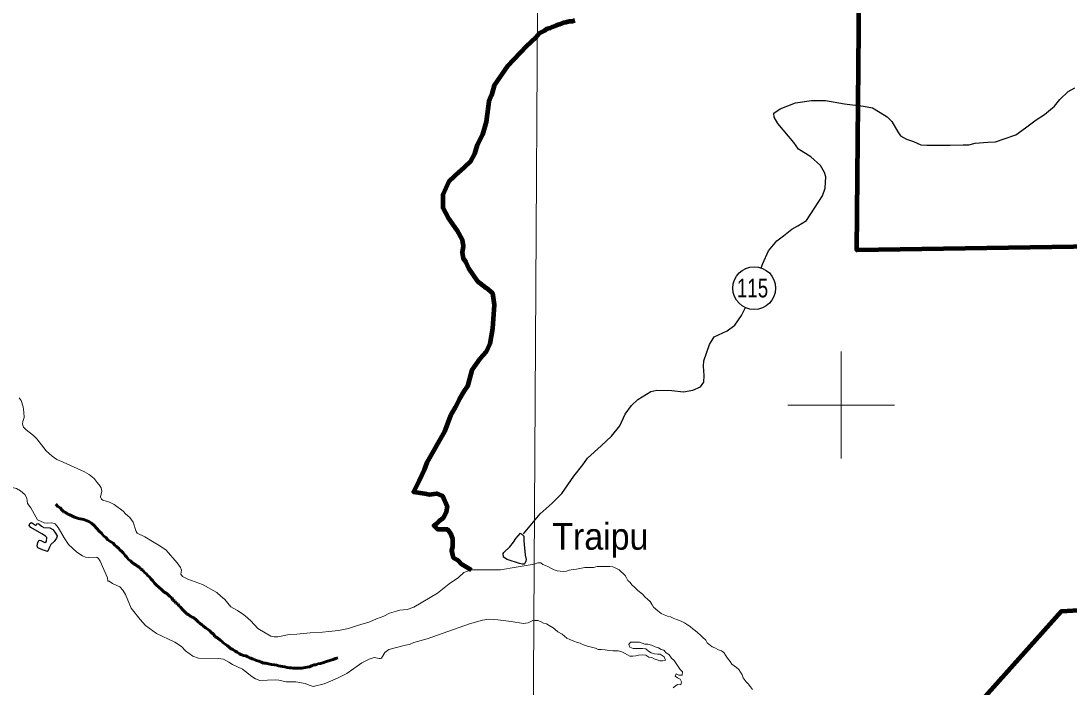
# Model space of a CAD drawing. Extents: x 553962 to 842807, y 8883888 to 9032388.
# Drawn here: x 709644 to 729266, y 8894722 to 8907189 of the extents above; entities that cross this region are included whole.
import ezdxf
from ezdxf.enums import TextEntityAlignment as Align

# ---------------------------------------------------------------- set-up
doc = ezdxf.new("R2010")
doc.units = 0
doc.header["$LTSCALE"] = 20
doc.linetypes.add('LONG_DASH_SHORT_DASH', pattern=[9.9, 6, -1.2, 1.5, -1.2])
for name, color, linetype, lineweight in [('1', 7, 'Continuous', 13), ('12', 7, 'Continuous', 25), ('2', 7, 'Continuous', 13), ('21', 7, 'Continuous', 25), ('24', 7, 'Continuous', 25), ('25', 7, 'Continuous', 13), ('48', 7, 'Continuous', 25), ('53', 7, 'Continuous', 106), ('7', 7, 'LONG_DASH_SHORT_DASH', 60), ('9', 7, 'Continuous', 90)]:
    doc.layers.add(name, color=color, linetype=linetype, lineweight=lineweight)
doc.layers.add('41', color=7, linetype='Continuous')

msp = doc.modelspace()

# ---------------------------------------------------------------- linework, layer by layer
at = {"layer": '1'}
msp.add_lwpolyline([(719978.92, 9023574.47), (719561.64, 8949232.17), (719215.63, 8890710.6)], dxfattribs=at)
at = {"layer": '12'}
for points in [[(727039.6, 8904864.23), (727284.14, 8904868.87), (727391.12, 8904868.67), (727508.4, 8904899.02), (727747.91, 8904918.96), (727890.59, 8904928.88), (728048.72, 8904984.63), (728268.04, 8905055.54), (728451.92, 8905187.65), (728651.16, 8905340.11), (728809.44, 8905436.6), (728993.41, 8905594.18), (729095.75, 8905716.25), (729249.14, 8905868.79), (729371.65, 8905934.79)], [(723502.85, 8902567.02), (723531.64, 8902649.65), (723639.48, 8902883.78), (723793, 8903071.98), (723920.72, 8903168.53), (724079.09, 8903290.5), (724191.41, 8903356.52), (724349.69, 8903453.01), (724651.96, 8903916.02), (724698.33, 8904058.57), (724714.4, 8904272.49), (724689.23, 8904354.05), (724613.28, 8904481.54), (724430.49, 8904644.88), (724201.77, 8904787.94), (724110.54, 8904915.46), (723811.29, 8905272.6), (723745.49, 8905389.88), (723740.66, 8905461.21), (723858.13, 8905542.5), (724143.84, 8905659.14), (724444.56, 8905699.34), (724704.37, 8905698.86), (725060.74, 8905637.07), (725417.19, 8905595.67), (725585.19, 8905564.79), (725732.61, 8905477.92), (725859.67, 8905396.18), (725945.93, 8905304.33), (726062.41, 8905115.63), (726113.07, 8905039.13), (726219.83, 8904977.8), (726352.11, 8904931.71), (726489.43, 8904870.33), (726601.49, 8904865.03), (727039.6, 8904864.23)], [(719051.7, 8897586.93), (719362.52, 8897965.66), (719587.4, 8898163.91), (719771.45, 8898341.87), (719996.8, 8898667.47), (720160.6, 8898881.12), (720247.66, 8899003.22), (720508.33, 8899237.07), (720697.49, 8899420.11), (720856.11, 8899608.3), (720953.71, 8899827.17), (721076.57, 8899989.95), (721194.15, 8900101.81), (721434.15, 8900254.19), (721551.41, 8900279.44), (721826.48, 8900273.84), (722050.54, 8900247.96), (722223.86, 8900278.21), (722366.72, 8900339.07), (722428.17, 8900425.56), (722433.74, 8900552.9), (722424.18, 8900726.12), (722429.65, 8900827.99), (722532.66, 8901133.45), (722624.89, 8901275.91), (722864.73, 8901387.54), (723007.76, 8901494.25), (723130.7, 8901677.42), (723197.38, 8901799.55), (723209.27, 8901823.13)]]:
    msp.add_lwpolyline(points, dxfattribs=at)
at = {"layer": '2'}
for p, q in [((725000, 8899000), (725000, 8901000)), ((724000, 8900000), (726000, 8900000))]:
    msp.add_line(p, q, dxfattribs=at)
at = {"layer": '21'}
for points in [[(710322.99, 8897547.38), (710310.62, 8897510.9), (710262.68, 8897448.51), (710205.4, 8897388.06), (710179.6, 8897340.92), (710149.36, 8897265.07), (710140.75, 8897256.88), (710043.89, 8897288.4), (709961.71, 8897329.13), (709947.56, 8897363.13), (709961.58, 8897429.18), (709984.15, 8897470.01), (709989.58, 8897472.63), (710012.66, 8897467.47), (710090.3, 8897425.2), (710122.37, 8897447.59), (710126.04, 8897519.76), (710103.29, 8897545.32), (710035.62, 8897588.83), (709826.13, 8897706.36), (709795.63, 8897744.03), (709810.83, 8897781.54), (709838.02, 8897800.11), (709914.86, 8897754.56), (709934.25, 8897760.9), (709942.32, 8897776.21), (709957.08, 8897785.64), (709980.8, 8897774.54), (710029.26, 8897733.75), (710071.96, 8897710.65), (710184.3, 8897701.47), (710239.18, 8897671.81), (710278.24, 8897623.45), (710321.98, 8897552.16)], [(718993.08, 8897599.87), (719057.39, 8897544.64), (719055.91, 8897461.4), (719085.3, 8897192.46), (719103.08, 8897108.85), (719098.13, 8897076.07), (719079.39, 8897033.03), (719065.53, 8897019.96), (719028.21, 8897020.11), (718974.66, 8897034.14), (718746.17, 8897111.69), (718679.66, 8897153.11), (718671.61, 8897221.16), (718685.02, 8897240.12), (718799.25, 8897348.25), (718862.43, 8897430.91), (718906.63, 8897502.91)]]:
    msp.add_lwpolyline(points, close=True, dxfattribs=at)
at = {"layer": '24', "lineweight": 53}
for points in [[(720016.44, 8907196.75), (719965.47, 8907181.79), (719909.49, 8907177.06), (719843.27, 8907162.2), (719792.34, 8907152.34), (719720.92, 8907122.23), (719664.87, 8907107.31), (719603.63, 8907077.14), (719552.63, 8907057.09), (719496.58, 8907042.17), (719445.44, 8907001.75), (719343.37, 8906951.46), (719283.59, 8906877)], [(719283.59, 8906877), (719100.83, 8906710.97), (718751.9, 8906345.64), (718502.68, 8905980.31), (718452.85, 8905797.67), (718403.02, 8905681.41), (718353.14, 8905299.49), (718286.67, 8905067.01), (718187.01, 8904867.77), (718137.17, 8904701.71), (718054.09, 8904552.25), (717859.89, 8904374.35), (717854.7, 8904369.6)], [(717854.7, 8904369.6), (717655.32, 8904186.95), (717539.03, 8903937.85), (717539.03, 8903688.77), (717638.74, 8903506.13), (717804.87, 8903273.64), (717904.58, 8903091), (717921.16, 8902974.74), (717904.58, 8902858.51), (717921.16, 8902742.26), (717971.05, 8902675.87), (718020.88, 8902559.61), (718187.01, 8902327.13), (718353.18, 8902194.28), (718469.48, 8902094.68), (718502.68, 8901878.79), (718469.48, 8901430.44), (718419.6, 8901148.16), (718353.18, 8900998.69), (718236.84, 8900865.88), (718087.34, 8900649.99), (718004.25, 8900351.08), (717937.79, 8900251.48), (717854.7, 8900118.63), (717771.66, 8899952.57), (717688.58, 8899803.1), (717572.28, 8899504.23), (717239.98, 8898923.04), (717190.14, 8898790.2), (717090.43, 8898574.31), (716990.76, 8898375.07), (717206.77, 8898341.86), (717289.81, 8898325.23), (717422.73, 8898341.86), (717539.03, 8898292.02), (717622.11, 8898109.37), (717605.49, 8897993.12), (717539.03, 8897876.89), (717472.57, 8897827.09), (717422.73, 8897777.26), (717372.9, 8897744.05), (717439.36, 8897677.62), (717622.11, 8897677.62), (717688.58, 8897594.61), (717721.78, 8897494.97), (717721.78, 8897395.34), (717721.78, 8897345.54), (717705.2, 8897279.11), (717721.78, 8897196.07), (717738.41, 8897146.27), (717821.5, 8897096.43), (717887.96, 8897030.01), (718070.71, 8896913.79)]]:
    msp.add_lwpolyline(points, dxfattribs=at)
at = {"layer": '25'}
for points in [[(709610.72, 8900136.52), (709649.53, 8900085.75), (709687.83, 8899966.56), (709696.93, 8899867.41)], [(709696.93, 8899867.41), (709706.03, 8899768.26), (709680.01, 8899695.01), (709673.61, 8899642.51), (709691.49, 8899588.04), (709738.75, 8899535.95), (709875.62, 8899429.53), (709875.62, 8899429.53), (709939.75, 8899367.7), (710112.89, 8899145.03), (710229.88, 8899043.22), (710316.3, 8898983.03), (710434.46, 8898930.05)], [(709950.16, 8897853.78), (709826.53, 8898078.67), (709764.95, 8898154.28), (709755.55, 8898257.54), (709714.42, 8898328.76), (709634.62, 8898396.46), (709559.77, 8898439.43), (709395.04, 8898473.4), (709333.83, 8898506.79), (709214.94, 8898614.31), (709070.84, 8898765.47), (708925.04, 8898892.47), (708884.81, 8898960.16)], [(710434.46, 8898930.05), (710835, 8898750.46), (710918.43, 8898699.6), (711013.75, 8898623.82), (711069.97, 8898553.19)], [(711069.97, 8898553.19), (711126.19, 8898482.56), (711144.3, 8898447.98), (711158.29, 8898389.22), (711130.26, 8898282.32), (711152.83, 8898240), (711175.82, 8898222.2), (711302.13, 8898183.83), (711391.31, 8898138.3), (711554.26, 8898011.03), (711603.7, 8897965.99)], [(710692.36, 8897249.05), (710533.92, 8897388.46), (710451.26, 8897511.75), (710342.9, 8897708.02), (710286.43, 8897777.15), (710220.41, 8897794.9), (710145.26, 8897789.33), (710079.48, 8897794.71), (709950.16, 8897853.78)], [(711603.7, 8897965.99), (711680.21, 8897896.3), (711745.99, 8897808.53), (711799.41, 8897633.39), (711822.06, 8897601.24), (711960.03, 8897533.94), (712103.77, 8897448.65)], [(712103.77, 8897448.65), (712242.56, 8897366.3), (712359.28, 8897283.4), (712565.72, 8897048.37), (712631.78, 8896958.07), (712647.94, 8896909.37), (712637.94, 8896831.9), (712665.2, 8896790.93), (712768.32, 8896741.44), (713044.93, 8896638.8), (713311.19, 8896489.29), (713385.48, 8896424.13)], [(711124.46, 8897078.84), (711092.98, 8897127.94), (711068.71, 8897147.75), (711049.52, 8897152.84), (710908.77, 8897146.95), (710849.39, 8897155.65), (710797.56, 8897180.66), (710692.36, 8897249.05)], [(712525.71, 8895564.34), (712179.35, 8895726.84), (711977.46, 8895873.73), (711872.3, 8895986.02), (711707.52, 8896200.32), (711600.29, 8896454.28), (711553.85, 8896536.91), (711494.91, 8896598.81), (711354.3, 8896661.82), (711292.05, 8896701.29), (711270.48, 8896704.91), (711261.33, 8896763.49), (711124.46, 8897078.84)], [(719252.16, 8897020.34), (719320.09, 8897049.15), (719376.04, 8897048.8), (719416.51, 8897017.97), (719467.23, 8896997.27), (719517.92, 8896971.48), (719578.74, 8896940.52), (719624.34, 8896914.76), (719680.14, 8896894.03), (719736.05, 8896888.58), (719797.05, 8896883.09), (719858.12, 8896887.79), (719909.12, 8896907.84), (719980.43, 8896922.67), (720046.58, 8896927.34), (720199.4, 8896962.01), (720255.35, 8896961.65), (720306.21, 8896961.33), (720362.15, 8896960.97), (720428.41, 8896980.92), (720479.27, 8896980.59), (720540.3, 8896980.2), (720606.42, 8896979.78), (720667.45, 8896979.39), (720723.33, 8896968.84), (720779.13, 8896948.11), (720845.04, 8896917.12), (720880.39, 8896881.24), (720920.84, 8896845.32), (720956.19, 8896809.44)], [(716671.88, 8896141.4), (716736.01, 8896160.04), (716876.82, 8896172.9), (716996.79, 8896216.34), (717443.23, 8896481.27), (717658.86, 8896651.82), (717833.25, 8896772.84), (717934.01, 8896865.59), (718070.71, 8896913.79), (718220.26, 8896913.79), (718618.98, 8896913.79), (718918.08, 8896963.59), (719252.16, 8897020.34)], [(720956.19, 8896809.44), (720981.31, 8896763.43), (721006.42, 8896717.43), (721046.83, 8896676.42), (721082.15, 8896635.44), (721127.65, 8896594.4), (721188.29, 8896537.97), (721289.45, 8896455.82), (721329.79, 8896404.63), (721375.32, 8896368.68), (721420.77, 8896322.54), (721461.04, 8896261.16), (721486.16, 8896215.15), (721567.08, 8896148.41), (721627.76, 8896097.08), (721683.53, 8896071.26), (721749.51, 8896050.46), (721805.35, 8896034.82), (721856.03, 8896009.02), (721916.92, 8895988.26), (721972.73, 8895967.52), (722018.36, 8895946.86), (722069.04, 8895921.06), (722119.66, 8895885.08), (722175.39, 8895854.16), (722231.03, 8895807.96), (722271.47, 8895772.04), (722311.95, 8895741.22), (722367.54, 8895689.92), (722402.9, 8895654.04), (722463.54, 8895597.62), (722493.71, 8895546.49), (722584.77, 8895474.59), (722635.49, 8895453.89), (722701.36, 8895417.81), (722762.28, 8895402.14), (722802.73, 8895366.22), (722832.93, 8895320.18), (722873.23, 8895263.89), (722923.63, 8895197.35), (722953.83, 8895151.31), (722994.31, 8895120.49), (723039.87, 8895089.63), (723085.37, 8895048.59), (723145.73, 8894951.42), (723165.69, 8894895.26), (723221.11, 8894818.49), (723261.56, 8894782.58), (723301.86, 8894726.29), (723337.11, 8894675.12)], [(713385.48, 8896424.13), (713459.76, 8896358.97), (713569.79, 8896225.62), (713696.92, 8896155.08), (713818.32, 8896075.07), (713841.95, 8896053.82)], [(715944.86, 8895870.98), (716177.29, 8895944.33), (716296.98, 8895998.55), (716434.88, 8896046.33), (716544.36, 8896104.32), (716671.88, 8896141.4)], [(713841.95, 8896053.82), (713946.11, 8895960.13), (714080.11, 8895815.65), (714321.06, 8895672.24), (714384.49, 8895659.73), (714451.92, 8895662.44), (714514.63, 8895674.61)], [(715407.8, 8895761.92), (715591.5, 8895783.18), (715777.5, 8895818.16), (715944.86, 8895870.98)], [(719242.14, 8895974.61), (719137.83, 8895926.67), (719051.91, 8895910.81), (718818.97, 8895950.7), (718570.57, 8895982.3), (718406.7, 8895992.12), (718284.09, 8895976.75), (718038.38, 8895905.77), (717250.7, 8895623.34), (716998.39, 8895554.57), (716914.98, 8895518.11), (716881.8, 8895513.82)], [(721516.68, 8895476.35), (721445.69, 8895507.36), (721379.67, 8895523.07), (721323.73, 8895523.43), (721273.01, 8895544.13), (721222.25, 8895559.74), (721151.05, 8895560.19), (721054.42, 8895560.81), (721023.62, 8895520.26), (721043.62, 8895469.19), (721104.47, 8895443.33), (721160.42, 8895442.97), (721211.28, 8895442.65), (721277.39, 8895442.22), (721343.48, 8895436.71), (721394.06, 8895395.63), (721444.71, 8895364.74), (721505.6, 8895343.98), (721561.51, 8895338.52), (721612.37, 8895338.2), (721688.31, 8895286.77), (721708.23, 8895225.52), (721657.26, 8895210.56), (721606.41, 8895210.89), (721555.69, 8895231.59), (721499.88, 8895252.32), (721454.25, 8895272.99), (721398.34, 8895278.44), (721342.67, 8895319.55), (721276.59, 8895325.07), (721205.35, 8895320.43), (721154.39, 8895305.48), (721098.41, 8895300.74), (721042.46, 8895301.1), (720996.86, 8895326.86), (720941.13, 8895357.78), (720890.41, 8895378.49), (720824.43, 8895399.28), (720773.57, 8895399.61), (720722.71, 8895399.94), (720656.63, 8895405.45), (720580.44, 8895421.22), (720509.27, 8895426.77), (720448.24, 8895427.17), (720397.52, 8895447.87), (720326.46, 8895468.7), (720250.28, 8895484.47), (720158.94, 8895515.62), (720113.34, 8895541.38), (720062.59, 8895556.99), (719996.61, 8895577.79), (719920.53, 8895608.84), (719864.76, 8895634.66), (719819.27, 8895675.71), (719778.82, 8895711.62), (719692.68, 8895758.02), (719647.18, 8895799.06), (719606.71, 8895829.88), (719535.82, 8895876.18), (719480.05, 8895902.01), (719429.29, 8895917.62), (719373.56, 8895948.54), (719317.75, 8895969.27), (719266.89, 8895969.6), (719242.14, 8895974.61)], [(714514.63, 8895674.61), (714664.71, 8895703.75), (714810.41, 8895708.83), (715055.31, 8895739.07), (715289.13, 8895748.18), (715407.8, 8895761.92)], [(713532.72, 8895186.15), (713435.1, 8895242.76), (713335.44, 8895258.67), (712968.55, 8895261.98), (712859.73, 8895301.95), (712725.28, 8895401.57), (712648.49, 8895483.13), (712525.71, 8895564.34)], [(716881.8, 8895513.82), (716841.24, 8895508.58), (716533.04, 8895427.03), (716458.24, 8895365.87), (716394.47, 8895259.98), (716374.94, 8895256.93)], [(721852.15, 8894705.02), (721893.08, 8894740.42), (721933.98, 8894770.72), (721994.98, 8894765.23), (722010.62, 8894821.16), (721985.51, 8894867.17), (721934.82, 8894892.96), (721889.26, 8894923.82), (721909.92, 8894969.53), (721960.6, 8894943.74), (722021.63, 8894943.35), (722027.14, 8895004.44), (721986.77, 8895050.54), (721946.46, 8895106.83), (721911.25, 8895163.09), (721870.95, 8895219.38), (721825.45, 8895260.42), (721780.1, 8895321.84), (721719.38, 8895368.07), (721678.97, 8895409.08), (721628.22, 8895424.69), (721577.57, 8895455.58), (721516.68, 8895476.35)], [(716374.94, 8895256.93), (716350.22, 8895253.08), (716257.49, 8895274.64), (716162.35, 8895242.96), (716023.32, 8895172.77), (715744.09, 8894976.36), (715570.49, 8894886.58), (715322.04, 8894784.06), (715114.64, 8894733.54), (715039.12, 8894760.02)], [(715039.12, 8894760.02), (714963.61, 8894786.49), (714790.56, 8894819.98), (714606.14, 8894818.79), (714473.21, 8894853.27), (714404.1, 8894859.61), (714116.91, 8894843.55), (714034.53, 8894876.8), (713966.98, 8894916.67), (713850.5, 8895013.2), (713789.11, 8895053.86), (713604.01, 8895144.81), (713532.72, 8895186.15)]]:
    msp.add_lwpolyline(points, dxfattribs=at)
at = {"layer": '48'}
msp.add_circle((723371.84, 8902188.07), 401.28, dxfattribs=at)
at = {"layer": '53'}
for points in [[(720016.44, 8907196.75), (719965.47, 8907181.79), (719909.49, 8907177.06), (719843.27, 8907162.2), (719792.34, 8907152.34), (719720.92, 8907122.23), (719664.87, 8907107.31), (719603.63, 8907077.14), (719552.63, 8907057.09), (719496.58, 8907042.17), (719445.44, 8907001.75), (719343.37, 8906951.46), (719283.59, 8906877)], [(720016.44, 8907196.75), (719965.47, 8907181.79), (719909.49, 8907177.06), (719843.27, 8907162.2), (719792.34, 8907152.34), (719720.92, 8907122.23), (719664.87, 8907107.31), (719603.63, 8907077.14), (719552.63, 8907057.09), (719496.58, 8907042.17), (719445.44, 8907001.75), (719343.37, 8906951.46), (719283.59, 8906877)], [(720016.44, 8907196.75), (719965.47, 8907181.79), (719909.49, 8907177.06), (719843.27, 8907162.2), (719792.34, 8907152.34), (719720.92, 8907122.23), (719664.87, 8907107.31), (719603.63, 8907077.14), (719552.63, 8907057.09), (719496.58, 8907042.17), (719445.44, 8907001.75), (719343.37, 8906951.46), (719283.59, 8906877)], [(719283.59, 8906877), (719100.83, 8906710.97), (718751.9, 8906345.64), (718502.68, 8905980.31), (718452.85, 8905797.67), (718403.02, 8905681.41), (718353.14, 8905299.49), (718286.67, 8905067.01), (718187.01, 8904867.77), (718137.17, 8904701.71), (718054.09, 8904552.25), (717859.89, 8904374.35), (717854.7, 8904369.6)], [(719283.59, 8906877), (719100.83, 8906710.97), (718751.9, 8906345.64), (718502.68, 8905980.31), (718452.85, 8905797.67), (718403.02, 8905681.41), (718353.14, 8905299.49), (718286.67, 8905067.01), (718187.01, 8904867.77), (718137.17, 8904701.71), (718054.09, 8904552.25), (717859.89, 8904374.35), (717854.7, 8904369.6)], [(719283.59, 8906877), (719100.83, 8906710.97), (718751.9, 8906345.64), (718502.68, 8905980.31), (718452.85, 8905797.67), (718403.02, 8905681.41), (718353.14, 8905299.49), (718286.67, 8905067.01), (718187.01, 8904867.77), (718137.17, 8904701.71), (718054.09, 8904552.25), (717859.89, 8904374.35), (717854.7, 8904369.6)], [(717854.7, 8904369.6), (717655.32, 8904186.95), (717539.03, 8903937.85), (717539.03, 8903688.77), (717638.74, 8903506.13), (717804.87, 8903273.64), (717904.58, 8903091), (717921.16, 8902974.74), (717904.58, 8902858.51), (717921.16, 8902742.26), (717971.05, 8902675.87), (718020.88, 8902559.61), (718187.01, 8902327.13), (718353.18, 8902194.28), (718469.48, 8902094.68), (718502.68, 8901878.79), (718469.48, 8901430.44), (718419.6, 8901148.16), (718353.18, 8900998.69), (718236.84, 8900865.88), (718087.34, 8900649.99), (718004.25, 8900351.08), (717937.79, 8900251.48), (717854.7, 8900118.63), (717771.66, 8899952.57), (717688.58, 8899803.1), (717572.28, 8899504.23), (717239.98, 8898923.04), (717190.14, 8898790.2), (717090.43, 8898574.31), (716990.76, 8898375.07), (717206.77, 8898341.86), (717289.81, 8898325.23), (717422.73, 8898341.86), (717539.03, 8898292.02), (717622.11, 8898109.37), (717605.49, 8897993.12), (717539.03, 8897876.89), (717472.57, 8897827.09), (717422.73, 8897777.26), (717372.9, 8897744.05), (717439.36, 8897677.62), (717622.11, 8897677.62), (717688.58, 8897594.61), (717721.78, 8897494.97), (717721.78, 8897395.34), (717721.78, 8897345.54), (717705.2, 8897279.11), (717721.78, 8897196.07), (717738.41, 8897146.27), (717821.5, 8897096.43), (717887.96, 8897030.01), (718070.71, 8896913.79)], [(717854.7, 8904369.6), (717655.32, 8904186.95), (717539.03, 8903937.85), (717539.03, 8903688.77), (717638.74, 8903506.13), (717804.87, 8903273.64), (717904.58, 8903091), (717921.16, 8902974.74), (717904.58, 8902858.51), (717921.16, 8902742.26), (717971.05, 8902675.87), (718020.88, 8902559.61), (718187.01, 8902327.13), (718353.18, 8902194.28), (718469.48, 8902094.68), (718502.68, 8901878.79), (718469.48, 8901430.44), (718419.6, 8901148.16), (718353.18, 8900998.69), (718236.84, 8900865.88), (718087.34, 8900649.99), (718004.25, 8900351.08), (717937.79, 8900251.48), (717854.7, 8900118.63), (717771.66, 8899952.57), (717688.58, 8899803.1), (717572.28, 8899504.23), (717239.98, 8898923.04), (717190.14, 8898790.2), (717090.43, 8898574.31), (716990.76, 8898375.07), (717206.77, 8898341.86), (717289.81, 8898325.23), (717422.73, 8898341.86), (717539.03, 8898292.02), (717622.11, 8898109.37), (717605.49, 8897993.12), (717539.03, 8897876.89), (717472.57, 8897827.09), (717422.73, 8897777.26), (717372.9, 8897744.05), (717439.36, 8897677.62), (717622.11, 8897677.62), (717688.58, 8897594.61), (717721.78, 8897494.97), (717721.78, 8897395.34), (717721.78, 8897345.54), (717705.2, 8897279.11), (717721.78, 8897196.07), (717738.41, 8897146.27), (717821.5, 8897096.43), (717887.96, 8897030.01), (718070.71, 8896913.79)], [(717854.7, 8904369.6), (717655.32, 8904186.95), (717539.03, 8903937.85), (717539.03, 8903688.77), (717638.74, 8903506.13), (717804.87, 8903273.64), (717904.58, 8903091), (717921.16, 8902974.74), (717904.58, 8902858.51), (717921.16, 8902742.26), (717971.05, 8902675.87), (718020.88, 8902559.61), (718187.01, 8902327.13), (718353.18, 8902194.28), (718469.48, 8902094.68), (718502.68, 8901878.79), (718469.48, 8901430.44), (718419.6, 8901148.16), (718353.18, 8900998.69), (718236.84, 8900865.88), (718087.34, 8900649.99), (718004.25, 8900351.08), (717937.79, 8900251.48), (717854.7, 8900118.63), (717771.66, 8899952.57), (717688.58, 8899803.1), (717572.28, 8899504.23), (717239.98, 8898923.04), (717190.14, 8898790.2), (717090.43, 8898574.31), (716990.76, 8898375.07), (717206.77, 8898341.86), (717289.81, 8898325.23), (717422.73, 8898341.86), (717539.03, 8898292.02), (717622.11, 8898109.37), (717605.49, 8897993.12), (717539.03, 8897876.89), (717472.57, 8897827.09), (717422.73, 8897777.26), (717372.9, 8897744.05), (717439.36, 8897677.62), (717622.11, 8897677.62), (717688.58, 8897594.61), (717721.78, 8897494.97), (717721.78, 8897395.34), (717721.78, 8897345.54), (717705.2, 8897279.11), (717721.78, 8897196.07), (717738.41, 8897146.27), (717821.5, 8897096.43), (717887.96, 8897030.01), (718070.71, 8896913.79)]]:
    msp.add_lwpolyline(points, dxfattribs=at)
at = {"layer": '7'}
for points in [[(711474.37, 8897314.07), (711433.64, 8897354.97), (711398.01, 8897377.97), (711370.01, 8897413.76), (711308.92, 8897454.65), (711270.74, 8897477.66), (711230.02, 8897521.11), (711189.3, 8897549.23), (711148.56, 8897600.35), (711112.94, 8897631.03), (711056.93, 8897694.93), (711016.2, 8897746.05), (710965.3, 8897792.06), (710911.85, 8897817.62), (710817.69, 8897855.96), (710718.45, 8897873.85), (710647.19, 8897904.53), (710598.84, 8897924.98), (710555.58, 8897945.42), (710507.22, 8897965.87), (710481.77, 8897986.32), (710448.69, 8898001.66), (710413.05, 8898034.89), (710374.87, 8898073.23), (710334.15, 8898098.79), (710296.32, 8898144.37)], [(712701.23, 8896140.81), (712675.78, 8896166.37), (712632.51, 8896220.05), (712599.42, 8896243.06), (712581.6, 8896276.29), (712545.96, 8896294.18), (712525.6, 8896327.41), (712487.41, 8896347.86), (712467.05, 8896388.76), (712431.42, 8896414.32), (712375.42, 8896475.66), (712327.07, 8896498.67), (712276.15, 8896547.23), (712230.34, 8896585.58), (712176.89, 8896636.7), (712146.35, 8896664.82), (712110.71, 8896708.27), (712075.07, 8896746.61), (712052.15, 8896784.95), (712016.53, 8896805.4), (711996.15, 8896843.74), (711960.53, 8896861.64), (711924.88, 8896910.2), (711889.26, 8896928.1), (711866.35, 8896958.77), (711830.71, 8896976.66), (711795.08, 8897009.89), (711759.45, 8897027.78), (711718.72, 8897061.01), (711695.82, 8897081.46), (711657.64, 8897112.14), (711619.46, 8897158.15), (711594, 8897186.26), (711555.82, 8897232.27), (711532.91, 8897257.83), (711497.27, 8897291.06), (711474.37, 8897314.07)], [(715172.28, 8895138.84), (715134.11, 8895136.29), (715085.78, 8895115.84), (715047.62, 8895103.06), (715004.37, 8895095.39), (714963.65, 8895087.72), (714935.67, 8895082.6), (714900.05, 8895077.49), (714841.52, 8895077.49), (714803.35, 8895077.49), (714762.65, 8895077.49), (714739.74, 8895077.49), (714701.58, 8895080.04), (714673.59, 8895082.6), (714625.24, 8895090.27), (714581.98, 8895097.93), (714541.27, 8895105.6), (714503.1, 8895113.27), (714464.93, 8895120.94), (714431.84, 8895128.61), (714391.13, 8895136.27), (714332.6, 8895143.94), (714279.17, 8895159.28), (714230.82, 8895166.94), (714185.02, 8895166.94), (714144.3, 8895187.39), (714095.95, 8895205.28), (714055.23, 8895220.62), (714034.88, 8895225.73), (714004.33, 8895241.07), (713983.98, 8895246.18), (713945.8, 8895264.07), (713922.9, 8895269.18), (713889.81, 8895289.63), (713851.64, 8895307.53), (713808.38, 8895310.08), (713762.58, 8895327.97), (713732.04, 8895345.87), (713693.86, 8895376.54), (713653.14, 8895391.88), (713612.42, 8895425.1), (713569.15, 8895440.44), (713541.15, 8895471.11), (713502.98, 8895496.68), (713467.35, 8895527.35), (713429.17, 8895547.8), (713403.71, 8895581.03), (713370.63, 8895601.47), (713324.81, 8895642.37), (713273.91, 8895670.49), (713248.46, 8895716.5), (713210.28, 8895739.5), (713177.19, 8895775.29), (713131.37, 8895811.08), (713098.28, 8895831.52), (713057.56, 8895869.87), (713032.11, 8895885.2), (712991.38, 8895918.43), (712968.48, 8895933.77), (712930.3, 8895972.11), (712871.76, 8896020.68), (712828.49, 8896033.46), (712787.77, 8896074.35), (712747.05, 8896094.8), (712701.23, 8896140.81)], [(715575.08, 8895269.39), (715574.26, 8895269.22), (715533.55, 8895253.88), (715487.76, 8895238.54), (715444.51, 8895225.76), (715347.83, 8895195.08), (715294.4, 8895177.19), (715248.6, 8895164.41), (715200.26, 8895159.29), (715172.28, 8895138.84)]]:
    msp.add_lwpolyline(points, dxfattribs=at)
at = {"layer": '9'}
for points in [[(741371.9, 8898310.19), (736775.31, 8899194.45), (730163.41, 8902976.81), (725291.15, 8902897.98), (725401.2, 8914588.34), (719613.13, 8922670.1)], [(724638.94, 8891123.58), (729122.24, 8896139.12), (740717.48, 8896813.56), (741371.9, 8898310.19)]]:
    msp.add_lwpolyline(points, dxfattribs=at)

# ---------------------------------------------------------------- texts
at = {"layer": '41', "width": 0.95}
msp.add_text('Traipu', height=500, dxfattribs=at).set_placement((719591.14, 8897292.58))
at = {"layer": '48', "width": 0.75}
msp.add_text('115', height=350, dxfattribs=at).set_placement((723340.2, 8902014.73), align=Align.CENTER)

doc.saveas('drawing.dxf')
